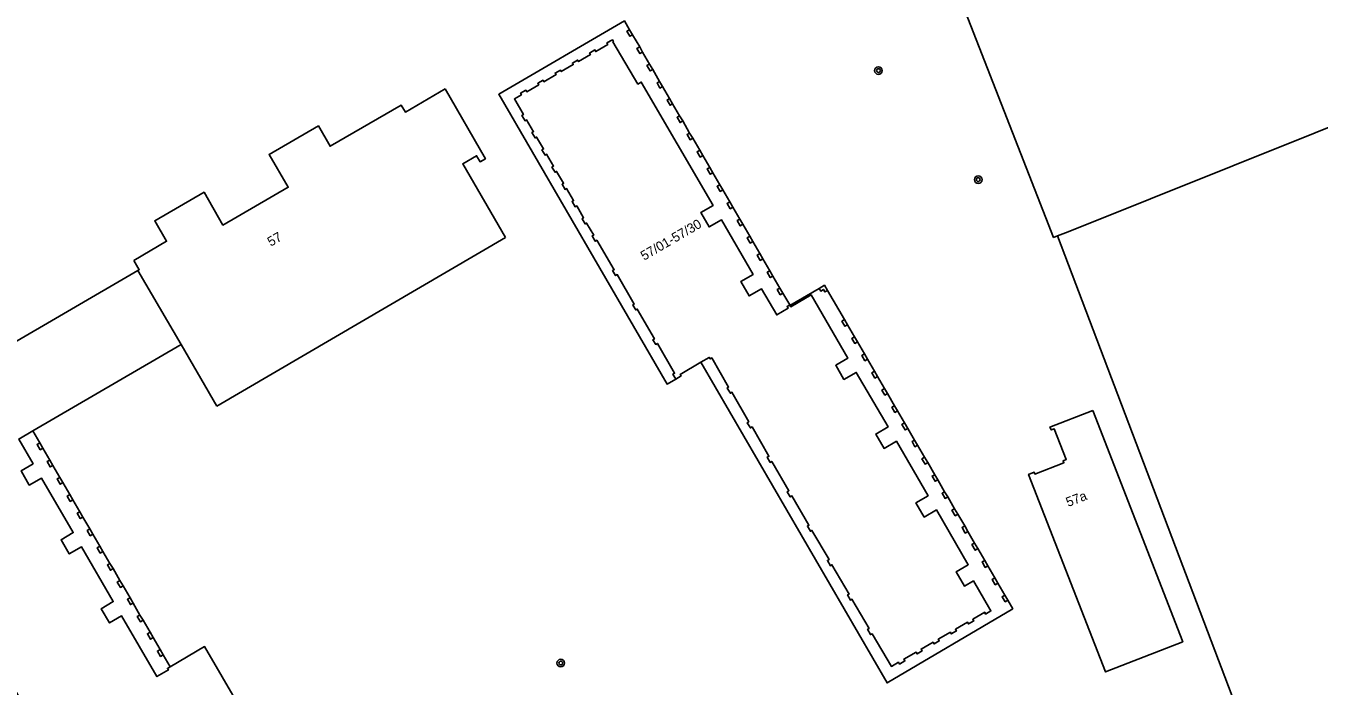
# Model space of a CAD drawing. Extents: x 135999 to 138000, y 396000 to 398501.
# Drawn here: x 137561.6 to 137697.9, y 398180.1 to 398249.7 of the extents above; entities that cross this region are included whole.
import ezdxf

# ---------------------------------------------------------------- set-up
doc = ezdxf.new("R2010")
doc.units = 0
for name, color, linetype in [('gg-afsc-draadraster', 7, 'Continuous'), ('gg-afsc-hekwerk', 7, 'Continuous'), ('gg-anno-huisnummerreeks BGT', 7, 'Continuous'), ('gg-bbg-hoofdgebouw', 7, 'Continuous'), ('gg-bbg-onder overbouw', 7, 'Continuous'), ('gg-bbg-pand overbouw', 7, 'Continuous'), ('gg-bbg-pilaar onder overbouw', 7, 'Continuous'), ('gg-bbg-pilaar pand', 7, 'Continuous'), ('gg-bbg-tussenscheiding', 7, 'Continuous'), ('gt-grn-vlakafsluiter', 7, 'Continuous'), ('gt-symb-boom', 7, 'Continuous')]:
    doc.layers.add(name, color=color, linetype=linetype)

# ---------------------------------------------------------------- blocks, each defined once
blk = doc.blocks.new('gt0-BOOM')
at = {"layer": 'gt-symb-boom'}
for radius in [0.4, 0.2]:
    blk.add_circle((0, 0), radius, dxfattribs=at)

msp = doc.modelspace()

# ---------------------------------------------------------------- linework, layer by layer
at = {"layer": 'gg-afsc-draadraster'}
msp.add_lwpolyline([(137699.99, 398299.46), (137718.71, 398246.88), (137719.79, 398243.43), (137716.18, 398242.14), (137714.88, 398245.35), (137671.48, 398227.99)], dxfattribs=at)
at = {"layer": 'gg-afsc-hekwerk'}
for p, q in [((137669.12, 398229.47), (137659.65, 398253.72)), ((137671.48, 398227.99), (137670.35, 398227.56)), ((137670.35, 398227.56), (137696.62, 398158.37))]:
    msp.add_line(p, q, dxfattribs=at)
at = {"layer": 'gg-bbg-hoofdgebouw'}
for p, q in [((137581.73, 398209.63), (137612.15, 398227.37)), ((137642.12, 398220.28), (137642.14, 398220.24)), ((137562.32, 398207.01), (137577.95, 398216.12)), ((137577.95, 398216.12), (137581.73, 398209.63))]:
    msp.add_line(p, q, dxfattribs=at)
for points in [[(137572.98, 398224.97), (137576.43, 398226.99), (137575.18, 398229.15), (137580.37, 398232.15), (137582.37, 398228.69), (137589.26, 398232.68), (137587.23, 398236.14), (137592.44, 398239.14), (137593.67, 398237), (137601.16, 398241.32), (137601.6, 398240.59), (137605.78, 398243.04)], [(137612.15, 398227.37), (137607.64, 398235.15), (137609.11, 398236), (137609.48, 398235.37), (137610.03, 398235.69), (137605.78, 398243.04)], [(137573.41, 398223.91), (137544.53, 398207.11), (137563.85, 398173.88), (137567.49, 398175.99)], [(137572.98, 398224.97), (137573.55, 398223.99), (137573.41, 398223.91)], [(137632.74, 398214.24), (137630.57, 398212.97), (137630.66, 398212.81), (137630.1, 398212.48)], [(137674.07, 398209.15), (137669.55, 398207.42), (137669.68, 398207.11), (137670, 398207.23), (137671.26, 398203.99), (137670.94, 398203.87), (137671.03, 398203.65), (137667.97, 398202.46), (137667.9, 398202.65), (137667.3, 398202.42), (137675.4, 398181.62), (137683.55, 398184.8), (137674.07, 398209.15)], [(137576.8, 398182.17), (137580.43, 398184.29), (137597.69, 398154.69), (137586.22, 398148.02)]]:
    msp.add_lwpolyline(points, dxfattribs=at)
at = {"layer": 'gg-bbg-onder overbouw'}
for points in [[(137630.1, 398212.48), (137629.81, 398212.99), (137629.97, 398213.09), (137628.16, 398216.22), (137627.99, 398216.12), (137627.7, 398216.61), (137627.86, 398216.71), (137626.04, 398219.85), (137625.88, 398219.75), (137625.57, 398220.27), (137625.73, 398220.37), (137623.93, 398223.48), (137623.76, 398223.38), (137623.45, 398223.9), (137623.62, 398223.99), (137621.78, 398227.09), (137621.61, 398226.99), (137621.29, 398227.55), (137621.45, 398227.64), (137620.71, 398228.91), (137620.55, 398228.82), (137620.22, 398229.37), (137620.39, 398229.47), (137619.66, 398230.72), (137619.49, 398230.63), (137619.17, 398231.18), (137619.33, 398231.28), (137618.6, 398232.54), (137618.43, 398232.45), (137618.11, 398233), (137618.27, 398233.1), (137617.54, 398234.35), (137617.38, 398234.26), (137617.05, 398234.81), (137617.22, 398234.91), (137616.49, 398236.16), (137616.32, 398236.07), (137616, 398236.62), (137616.16, 398236.72), (137615.43, 398237.97), (137615.27, 398237.88), (137614.94, 398238.43), (137615.11, 398238.53), (137614.38, 398239.78), (137614.21, 398239.69), (137613.89, 398240.24), (137614.05, 398240.34), (137613.1, 398241.98), (137613.84, 398242.42), (137613.74, 398242.58), (137614.3, 398242.9), (137614.4, 398242.74), (137615.66, 398243.48), (137615.56, 398243.64), (137616.12, 398243.96), (137616.21, 398243.8), (137617.48, 398244.54), (137617.38, 398244.7), (137617.94, 398245.02), (137618.03, 398244.86), (137619.3, 398245.6), (137619.2, 398245.76), (137619.76, 398246.08), (137619.85, 398245.92), (137621.11, 398246.66), (137621.02, 398246.82), (137621.58, 398247.14), (137621.67, 398246.98), (137622.93, 398247.72), (137622.84, 398247.88), (137623.42, 398248.22), (137623.53, 398248.04), (137623.47, 398248.01), (137626.11, 398243.55), (137626.46, 398243.75), (137634.03, 398230.76), (137632.74, 398230.01), (137633.62, 398228.5), (137634.91, 398229.25), (137638.26, 398223.5), (137636.96, 398222.75), (137637.84, 398221.24), (137639.14, 398221.99), (137640.75, 398219.23), (137641.95, 398219.93), (137641.84, 398220.12), (137642.12, 398220.28)], [(137642.14, 398220.24), (137642.23, 398220.09), (137644.38, 398221.33), (137648.25, 398214.68), (137646.96, 398213.93), (137647.83, 398212.43), (137649.13, 398213.18), (137652.48, 398207.43), (137651.19, 398206.68), (137652.07, 398205.17), (137653.36, 398205.92), (137656.71, 398200.18), (137655.42, 398199.43), (137656.3, 398197.93), (137657.58, 398198.68), (137660.94, 398192.91), (137659.65, 398192.16), (137660.53, 398190.66), (137661.48, 398191.21), (137663.2, 398188.22), (137663.21, 398188.23), (137663.32, 398188.05), (137662.77, 398187.72), (137662.67, 398187.9), (137661.41, 398187.17), (137661.51, 398186.99), (137660.96, 398186.68), (137660.86, 398186.85), (137659.59, 398186.11), (137659.69, 398185.94), (137659.15, 398185.62), (137659.05, 398185.8), (137657.78, 398185.07), (137657.88, 398184.89), (137657.34, 398184.57), (137657.23, 398184.75), (137655.96, 398184.02), (137656.07, 398183.83), (137655.54, 398183.52), (137655.43, 398183.71), (137654.15, 398182.97), (137654.26, 398182.78), (137653.7, 398182.44), (137653.58, 398182.64), (137652.83, 398182.21), (137650.79, 398185.64), (137650.63, 398185.55), (137650.33, 398186.11), (137650.49, 398186.2), (137648.68, 398189.28), (137648.51, 398189.19), (137648.21, 398189.74), (137648.38, 398189.83), (137646.57, 398192.91), (137646.41, 398192.81), (137646.09, 398193.37), (137646.26, 398193.46), (137644.46, 398196.53), (137644.3, 398196.44), (137643.98, 398196.99), (137644.14, 398197.08), (137642.35, 398200.16), (137642.18, 398200.06), (137641.86, 398200.61), (137642.03, 398200.71), (137640.23, 398203.79), (137640.06, 398203.7), (137639.75, 398204.26), (137639.92, 398204.35), (137638.14, 398207.43), (137637.97, 398207.33), (137637.64, 398207.87), (137637.8, 398207.97), (137636.03, 398211.09), (137635.87, 398210.98), (137635.51, 398211.52), (137635.67, 398211.62), (137633.89, 398214.7), (137633.73, 398214.6), (137633.63, 398214.76), (137632.74, 398214.24)], [(137562.32, 398207.01), (137560.84, 398206.15), (137562.36, 398203.55), (137561.08, 398202.8), (137561.95, 398201.3), (137563.23, 398202.05), (137566.58, 398196.3), (137565.3, 398195.55), (137566.17, 398194.05), (137567.45, 398194.8), (137570.81, 398189.03), (137569.53, 398188.28), (137570.41, 398186.78), (137571.69, 398187.53), (137575.41, 398181.14), (137576.61, 398181.84), (137576.51, 398182), (137576.8, 398182.17)]]:
    msp.add_lwpolyline(points, dxfattribs=at)
at = {"layer": 'gg-bbg-pand overbouw'}
for p, q in [((137626.3, 398247.47), (137625.55, 398248.74)), ((137627.35, 398245.65), (137626.61, 398246.92)), ((137628.4, 398243.83), (137627.67, 398245.1)), ((137629.46, 398242.02), (137628.71, 398243.29)), ((137630.51, 398240.21), (137629.77, 398241.47)), ((137631.55, 398238.39), (137630.84, 398239.66)), ((137632.63, 398236.59), (137631.89, 398237.84)), ((137633.68, 398234.77), (137632.95, 398236.02)), ((137634.74, 398232.95), (137634.01, 398234.21)), ((137635.8, 398231.14), (137635.06, 398232.4)), ((137636.86, 398229.32), (137636.12, 398230.58)), ((137637.91, 398227.51), (137637.18, 398228.78)), ((137638.23, 398226.96), (137638.97, 398225.69)), ((137639.29, 398225.14), (137640.02, 398223.88)), ((137641.08, 398222.06), (137640.35, 398223.33)), ((137642.12, 398220.28), (137641.4, 398221.52)), ((137645.22, 398222.03), (137642.14, 398220.24)), ((137647.89, 398218.74), (137646.09, 398221.81)), ((137648.94, 398216.92), (137648.21, 398218.19)), ((137649.99, 398215.12), (137649.26, 398216.39)), ((137651.05, 398213.29), (137650.32, 398214.56)), ((137652.11, 398211.48), (137651.38, 398212.74)), ((137653.17, 398209.67), (137652.43, 398210.94)), ((137654.23, 398207.85), (137653.49, 398209.12)), ((137563.05, 398205.75), (137562.32, 398207.01)), ((137655.28, 398206.04), (137654.55, 398207.28)), ((137564.11, 398203.94), (137563.37, 398205.19)), ((137656.34, 398204.23), (137655.6, 398205.5)), ((137565.16, 398202.12), (137564.43, 398203.38)), ((137657.4, 398202.4), (137656.66, 398203.68)), ((137566.23, 398200.31), (137565.49, 398201.56)), ((137658.45, 398200.6), (137657.72, 398201.86)), ((137567.28, 398198.49), (137566.55, 398199.74)), ((137659.5, 398198.81), (137658.77, 398200.06)), ((137568.34, 398196.68), (137567.6, 398197.94)), ((137660.56, 398197), (137659.84, 398198.23)), ((137569.39, 398194.87), (137568.66, 398196.12)), ((137661.61, 398195.19), (137660.89, 398196.41)), ((137570.46, 398193.06), (137569.72, 398194.31)), ((137662.67, 398193.37), (137661.95, 398194.61)), ((137571.51, 398191.24), (137570.78, 398192.5)), ((137663.74, 398191.53), (137663, 398192.8)), ((137572.57, 398189.43), (137571.84, 398190.68)), ((137664.79, 398189.71), (137664.06, 398190.97)), ((137573.62, 398187.61), (137572.89, 398188.87)), ((137574.68, 398185.8), (137573.95, 398187.06)), ((137575.01, 398185.24), (137575.74, 398183.98)), ((137576.8, 398182.17), (137576.07, 398183.43))]:
    msp.add_line(p, q, dxfattribs=at)
for points in [[(137630.1, 398212.48), (137629.19, 398211.95), (137611.45, 398242.47), (137624.69, 398250.21), (137625.24, 398249.28)], [(137632.74, 398214.24), (137652.38, 398180.47), (137665.62, 398188.27), (137665.1, 398189.18)]]:
    msp.add_lwpolyline(points, dxfattribs=at)
at = {"layer": 'gg-bbg-pilaar onder overbouw'}
for points in [[(137625.24, 398249.28), (137624.96, 398249.12), (137625.27, 398248.58), (137625.55, 398248.74)], [(137626.3, 398247.47), (137626.01, 398247.3), (137626.33, 398246.76), (137626.61, 398246.92)], [(137627.35, 398245.65), (137627.07, 398245.49), (137627.39, 398244.94), (137627.67, 398245.1)], [(137628.4, 398243.83), (137628.13, 398243.67), (137628.44, 398243.13), (137628.71, 398243.29)], [(137629.46, 398242.02), (137629.18, 398241.86), (137629.5, 398241.31), (137629.77, 398241.47)], [(137630.51, 398240.21), (137630.24, 398240.05), (137630.56, 398239.49), (137630.84, 398239.66)], [(137631.55, 398238.39), (137631.29, 398238.24), (137631.62, 398237.68), (137631.89, 398237.84)], [(137632.63, 398236.59), (137632.35, 398236.42), (137632.68, 398235.86), (137632.95, 398236.02)], [(137633.68, 398234.77), (137633.41, 398234.61), (137633.73, 398234.05), (137634.01, 398234.21)], [(137634.74, 398232.95), (137634.46, 398232.79), (137634.79, 398232.24), (137635.06, 398232.4)], [(137635.8, 398231.14), (137635.52, 398230.98), (137635.84, 398230.42), (137636.12, 398230.58)], [(137636.86, 398229.32), (137636.58, 398229.16), (137636.9, 398228.61), (137637.18, 398228.78)], [(137637.91, 398227.51), (137637.63, 398227.35), (137637.95, 398226.8), (137638.23, 398226.96)], [(137638.97, 398225.69), (137638.69, 398225.53), (137639.01, 398224.98), (137639.29, 398225.14)], [(137640.02, 398223.88), (137639.75, 398223.72), (137640.07, 398223.17), (137640.35, 398223.33)], [(137641.4, 398221.52), (137641.12, 398221.35), (137640.8, 398221.9), (137641.08, 398222.06)], [(137645.22, 398222.03), (137645.38, 398221.75), (137645.66, 398221.91), (137645.82, 398221.65), (137646.09, 398221.81)], [(137647.89, 398218.74), (137647.61, 398218.57), (137647.93, 398218.03), (137648.21, 398218.19)], [(137648.94, 398216.92), (137648.67, 398216.76), (137648.98, 398216.22), (137649.26, 398216.39)], [(137649.99, 398215.12), (137649.72, 398214.96), (137650.04, 398214.4), (137650.32, 398214.56)], [(137651.05, 398213.29), (137650.78, 398213.13), (137651.1, 398212.58), (137651.38, 398212.74)], [(137652.11, 398211.48), (137651.84, 398211.32), (137652.15, 398210.78), (137652.43, 398210.94)], [(137653.17, 398209.67), (137652.89, 398209.51), (137653.21, 398208.96), (137653.49, 398209.12)], [(137654.23, 398207.85), (137653.95, 398207.69), (137654.28, 398207.12), (137654.55, 398207.28)], [(137655.28, 398206.04), (137655.01, 398205.88), (137655.32, 398205.34), (137655.6, 398205.5)], [(137563.37, 398205.19), (137563.1, 398205.03), (137562.78, 398205.59), (137563.05, 398205.75)], [(137564.43, 398203.38), (137564.15, 398203.22), (137563.83, 398203.78), (137564.11, 398203.94)], [(137656.34, 398204.23), (137656.06, 398204.07), (137656.38, 398203.52), (137656.66, 398203.68)], [(137565.49, 398201.56), (137565.21, 398201.4), (137564.88, 398201.96), (137565.16, 398202.12)], [(137657.4, 398202.4), (137657.12, 398202.25), (137657.44, 398201.7), (137657.72, 398201.86)], [(137658.77, 398200.06), (137658.5, 398199.9), (137658.18, 398200.44), (137658.45, 398200.6)], [(137566.55, 398199.74), (137566.27, 398199.59), (137565.95, 398200.15), (137566.23, 398200.31)], [(137567.6, 398197.94), (137567.33, 398197.78), (137567, 398198.33), (137567.28, 398198.49)], [(137659.84, 398198.23), (137659.56, 398198.07), (137659.22, 398198.65), (137659.5, 398198.81)], [(137568.66, 398196.12), (137568.38, 398195.96), (137568.07, 398196.52), (137568.34, 398196.68)], [(137660.89, 398196.41), (137660.62, 398196.25), (137660.28, 398196.84), (137660.56, 398197)], [(137661.95, 398194.61), (137661.67, 398194.44), (137661.33, 398195.03), (137661.61, 398195.19)], [(137569.72, 398194.31), (137569.44, 398194.15), (137569.12, 398194.71), (137569.39, 398194.87)], [(137570.78, 398192.5), (137570.5, 398192.34), (137570.18, 398192.9), (137570.46, 398193.06)], [(137663, 398192.8), (137662.73, 398192.64), (137662.39, 398193.21), (137662.67, 398193.37)], [(137571.84, 398190.68), (137571.56, 398190.52), (137571.23, 398191.08), (137571.51, 398191.24)], [(137664.06, 398190.97), (137663.78, 398190.81), (137663.46, 398191.37), (137663.74, 398191.53)], [(137665.1, 398189.18), (137664.83, 398189.02), (137664.51, 398189.55), (137664.79, 398189.71)], [(137572.89, 398188.87), (137572.62, 398188.71), (137572.29, 398189.27), (137572.57, 398189.43)], [(137573.95, 398187.06), (137573.67, 398186.9), (137573.34, 398187.45), (137573.62, 398187.61)], [(137575.01, 398185.24), (137574.73, 398185.07), (137574.4, 398185.64), (137574.68, 398185.8)], [(137576.07, 398183.43), (137575.79, 398183.26), (137575.46, 398183.81), (137575.74, 398183.98)]]:
    msp.add_lwpolyline(points, dxfattribs=at)
at = {"layer": 'gg-bbg-pilaar pand'}
for p, q in [((137625.55, 398248.74), (137625.24, 398249.28)), ((137626.61, 398246.92), (137626.3, 398247.47)), ((137627.67, 398245.1), (137627.35, 398245.65)), ((137628.71, 398243.29), (137628.4, 398243.83)), ((137629.77, 398241.47), (137629.46, 398242.02)), ((137630.84, 398239.66), (137630.51, 398240.21)), ((137631.89, 398237.84), (137631.55, 398238.39)), ((137632.95, 398236.02), (137632.63, 398236.59)), ((137634.01, 398234.21), (137633.68, 398234.77)), ((137635.06, 398232.4), (137634.74, 398232.95)), ((137636.12, 398230.58), (137635.8, 398231.14)), ((137637.18, 398228.78), (137636.86, 398229.32)), ((137638.23, 398226.96), (137637.91, 398227.51)), ((137639.29, 398225.14), (137638.97, 398225.69)), ((137640.35, 398223.33), (137640.02, 398223.88)), ((137641.4, 398221.52), (137641.08, 398222.06)), ((137648.21, 398218.19), (137647.89, 398218.74)), ((137649.26, 398216.39), (137648.94, 398216.92)), ((137650.32, 398214.56), (137649.99, 398215.12)), ((137651.38, 398212.74), (137651.05, 398213.29)), ((137652.43, 398210.94), (137652.11, 398211.48)), ((137653.49, 398209.12), (137653.17, 398209.67)), ((137654.55, 398207.28), (137654.23, 398207.85)), ((137655.6, 398205.5), (137655.28, 398206.04)), ((137563.37, 398205.19), (137563.05, 398205.75)), ((137564.43, 398203.38), (137564.11, 398203.94)), ((137656.66, 398203.68), (137656.34, 398204.23)), ((137565.49, 398201.56), (137565.16, 398202.12)), ((137657.72, 398201.86), (137657.4, 398202.4)), ((137658.77, 398200.06), (137658.45, 398200.6)), ((137566.55, 398199.74), (137566.23, 398200.31)), ((137567.6, 398197.94), (137567.28, 398198.49)), ((137659.84, 398198.23), (137659.5, 398198.81)), ((137568.66, 398196.12), (137568.34, 398196.68)), ((137660.89, 398196.41), (137660.56, 398197)), ((137661.95, 398194.61), (137661.61, 398195.19)), ((137569.72, 398194.31), (137569.39, 398194.87)), ((137570.78, 398192.5), (137570.46, 398193.06)), ((137663, 398192.8), (137662.67, 398193.37)), ((137571.84, 398190.68), (137571.51, 398191.24)), ((137664.06, 398190.97), (137663.74, 398191.53)), ((137665.1, 398189.18), (137664.79, 398189.71)), ((137572.89, 398188.87), (137572.57, 398189.43)), ((137573.95, 398187.06), (137573.62, 398187.61)), ((137575.01, 398185.24), (137574.68, 398185.8)), ((137576.07, 398183.43), (137575.74, 398183.98))]:
    msp.add_line(p, q, dxfattribs=at)
msp.add_lwpolyline([(137646.09, 398221.81), (137645.78, 398222.35), (137645.22, 398222.03)], dxfattribs=at)
at = {"layer": 'gg-bbg-tussenscheiding'}
msp.add_line((137577.95, 398216.12), (137573.41, 398223.91), dxfattribs=at)
at = {"layer": 'gt-grn-vlakafsluiter'}
msp.add_lwpolyline([(137669.12, 398229.47), (137669.93, 398227.4), (137670.35, 398227.56)], dxfattribs=at)

# ---------------------------------------------------------------- block references
at = {"layer": 'gt-symb-boom'}
for p in [(137651.47, 398244.97), (137661.99, 398233.48), (137617.98, 398182.56)]:
    msp.add_blockref('gt0-BOOM', p, dxfattribs=at)

# ---------------------------------------------------------------- texts
at = {"layer": 'gg-anno-huisnummerreeks BGT'}
for s, rotation, p in [('57/01-57/30', 30.2, (137626.76, 398224.93)), ('57', 30.1, (137587.41, 398226.41)), ('57a', 21.3, (137671.47, 398198.99))]:
    msp.add_text(s, height=1, rotation=rotation, dxfattribs=at).set_placement(p)

doc.saveas('drawing.dxf')
